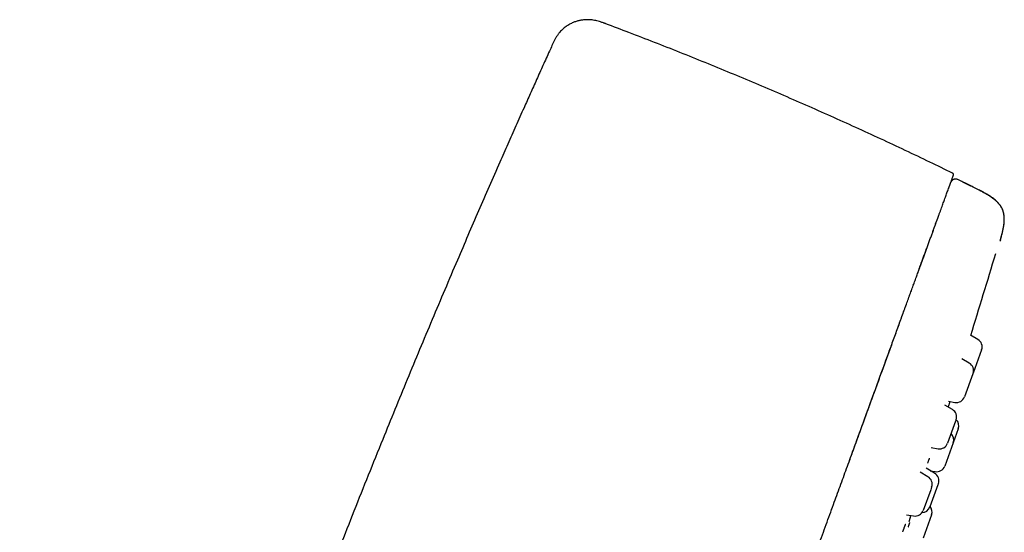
# Model space of a CAD drawing. Header units: millimetres. Extents: x 8 to 562, y 12 to 805.
# Tile 538 of 538: x 500 to 557, y 775 to 805. Entities that reach past the tile are written whole.
import ezdxf

# ---------------------------------------------------------------- set-up
doc = ezdxf.new("R2010")
doc.units = ezdxf.units.MM

msp = doc.modelspace()

# ---------------------------------------------------------------- linework, layer by layer
at = {"color": 7, "linetype": 'Continuous', "lineweight": 30}
for p, q in [((530.942, 803.344), (530.944, 803.349)), ((554.289, 795.336), (554.302, 795.361)), ((555.901, 794.886), (555.902, 794.887)), ((553.296, 792.607), (553.339, 792.724)), ((553.231, 792.429), (553.274, 792.545)), ((557.169, 791.897), (557.175, 791.914)), ((552.095, 789.307), (552.121, 789.377)), ((551.875, 788.701), (551.897, 788.763)), ((551.987, 789.008), (552.011, 789.075)), ((551.635, 788.043), (551.659, 788.107)), ((551.375, 787.328), (551.413, 787.432)), ((551.507, 787.69), (551.537, 787.774)), ((551.069, 786.488), (551.138, 786.678)), ((555.875, 786.134), (555.444, 786.383)), ((556.093, 785.527), (555.595, 784.157)), ((556.095, 785.53), (556.093, 785.527)), ((555.371, 784.75), (554.93, 785.005)), ((555.58, 784.117), (555.091, 782.774)), ((555.591, 784.146), (555.58, 784.117)), ((555.593, 784.152), (555.595, 784.157)), ((554.383, 782.036), (553.935, 782.296)), ((554.153, 782.52), (554.535, 782.452)), ((554.239, 782.455), (554.253, 782.502)), ((554.574, 781.351), (554.104, 780.06)), ((554.603, 781.432), (554.574, 781.351)), ((554.73, 780.903), (554.434, 780.091)), ((554.428, 780.073), (553.935, 778.718)), ((554.434, 780.091), (554.428, 780.073)), ((553.147, 779.809), (553.547, 779.738)), ((552.949, 778.096), (552.496, 778.358)), ((553.343, 778.3), (552.839, 778.591)), ((553.087, 778.448), (553.378, 778.397)), ((553.537, 777.626), (553.063, 776.324)), ((553.563, 777.696), (553.537, 777.626)), ((553.112, 777.336), (552.669, 776.119)), ((553.169, 777.492), (553.112, 777.336)), ((551.695, 775.872), (552.113, 775.798)), ((553.162, 775.863), (552.664, 774.497)), ((553.164, 775.87), (553.162, 775.863)), ((547.111, 775.614), (547.138, 775.687))]:
    msp.add_line(p, q, dxfattribs=at)
for centre, radius, start, end in [((452.585, 587.517), 231.703, 63.51678, 63.84936), ((-208.923, 1022.423), 800, 342.838783, 343.197296), ((555.625, 785.701), 0.5, 340, 60), ((555.121, 784.317), 0.5, 340, 60), ((554.622, 782.945), 0.5, 260, 340), ((554.133, 781.603), 0.5, 340, 60), ((554.26, 781.074), 0.5, 340, 46.42413), ((553.964, 780.262), 0.5, 340, 46.42182), ((553.634, 780.231), 0.5, 260, 340), ((553.465, 778.889), 0.5, 260, 340), ((553.093, 777.867), 0.5, 340, 60), ((552.699, 777.663), 0.5, 340, 60), ((552.2, 776.29), 0.5, 260, 340), ((552.593, 776.495), 0.5, 271.09614, 340), ((552.694, 776.041), 0.5, 340, 40)]:
    msp.add_arc(centre, radius, start, end, dxfattribs=at)
for points, knots in [([(534.088, 804.625), (534.074, 804.631), (534.048, 804.64), (534.016, 804.652), (533.991, 804.662), (533.97, 804.669), (533.929, 804.684), (533.845, 804.714), (533.721, 804.755), (533.575, 804.795), (533.434, 804.826), (533.291, 804.848), (533.151, 804.861), (533.009, 804.865), (532.868, 804.86), (532.745, 804.847), (532.64, 804.831), (532.552, 804.813), (532.457, 804.79), (532.362, 804.762), (532.267, 804.729), (532.173, 804.692), (532.074, 804.647), (531.972, 804.594), (531.868, 804.532), (531.762, 804.461), (531.656, 804.379), (531.551, 804.286), (531.449, 804.183), (531.351, 804.069), (531.258, 803.943), (531.172, 803.808), (531.091, 803.662), (531.016, 803.508), (530.968, 803.403), (530.944, 803.349)], [0, 0, 0, 0, 0.011915, 0.020946, 0.027166, 0.032602, 0.038174, 0.061102, 0.102309, 0.139759, 0.178562, 0.215037, 0.251837, 0.288632, 0.325394, 0.362077, 0.38494, 0.40781, 0.432745, 0.460658, 0.485121, 0.511457, 0.539631, 0.569596, 0.601291, 0.634646, 0.669583, 0.706023, 0.743896, 0.783146, 0.823744, 0.865686, 0.909, 0.953739, 1, 1, 1, 1]), ([(554.391, 795.877), (553.952, 796.091), (553.033, 796.538), (551.629, 797.207), (550.181, 797.885), (548.728, 798.553), (547.27, 799.211), (545.807, 799.859), (544.34, 800.497), (542.869, 801.125), (541.394, 801.743), (539.914, 802.35), (538.43, 802.947), (536.943, 803.534), (535.495, 804.094), (534.542, 804.454), (534.087, 804.625)], [0, 0, 0, 0, 0.0662949, 0.1385999, 0.2109126, 0.2832315, 0.3555548, 0.4278807, 0.5002076, 0.5725336, 0.6448571, 0.7171764, 0.7894897, 0.8617953, 0.9340915, 1, 1, 1, 1]), ([(530.943, 803.349), (530.894, 803.24), (530.718, 802.851), (530.418, 802.186), (530.043, 801.355), (529.673, 800.529), (529.269, 799.625), (528.83, 798.641), (528.359, 797.577), (527.837, 796.395), (527.266, 795.092), (526.645, 793.664), (526.024, 792.228), (525.364, 790.687), (524.665, 789.043), (523.928, 787.297), (523.195, 785.543), (522.467, 783.787), (521.746, 782.032), (520.985, 780.164), (520.186, 778.183), (519.351, 776.088), (518.524, 773.994), (517.705, 771.896), (516.899, 769.807), (516.103, 767.724), (515.318, 765.649), (514.54, 763.569), (513.694, 761.279), (512.781, 758.779), (511.807, 756.069), (510.846, 753.356), (509.899, 750.643), (509.032, 748.123), (508.243, 745.796), (507.528, 743.662), (506.819, 741.522), (506.117, 739.374), (505.487, 737.422), (504.927, 735.668), (504.436, 734.115), (503.948, 732.56), (503.465, 731.005), (502.988, 729.453), (502.516, 727.906), (502.085, 726.476), (501.692, 725.163), (501.336, 723.965), (500.984, 722.77), (500.635, 721.574), (500.288, 720.377), (500.004, 719.39), (499.836, 718.802), (499.782, 718.615)], [0, 0, 0, 0, 0.00398, 0.014152, 0.024236, 0.034243, 0.044185, 0.057126, 0.07, 0.082835, 0.100008, 0.11722, 0.134533, 0.151971, 0.172862, 0.193852, 0.214895, 0.235946, 0.256957, 0.277891, 0.302915, 0.327865, 0.352775, 0.377679, 0.402609, 0.427133, 0.451689, 0.476268, 0.500863, 0.532744, 0.564619, 0.596472, 0.628283, 0.660035, 0.684943, 0.709848, 0.734782, 0.75978, 0.784874, 0.802871, 0.820906, 0.838952, 0.856979, 0.874958, 0.89286, 0.910657, 0.924549, 0.938368, 0.952145, 0.965914, 0.979706, 0.993553, 1, 1, 1, 1]), ([(539.71, 755.278), (539.842, 755.641), (540.098, 756.345), (540.478, 757.389), (540.85, 758.411), (541.221, 759.431), (541.593, 760.451), (541.963, 761.47), (542.345, 762.518), (542.736, 763.594), (543.139, 764.699), (543.54, 765.802), (543.941, 766.903), (544.295, 767.876), (544.603, 768.721), (544.864, 769.439), (545.125, 770.155), (545.385, 770.87), (545.644, 771.581), (545.889, 772.257), (546.122, 772.895), (546.341, 773.498), (546.56, 774.098), (546.777, 774.696), (546.993, 775.29), (547.208, 775.88), (547.416, 776.451), (547.616, 777.001), (547.809, 777.531), (548.001, 778.058), (548.191, 778.58), (548.379, 779.097), (548.562, 779.601), (548.741, 780.092), (548.915, 780.571), (549.088, 781.044), (549.258, 781.511), (549.426, 781.973), (549.592, 782.428), (549.755, 782.877), (549.919, 783.327), (550.082, 783.776), (550.245, 784.224), (550.405, 784.664), (550.562, 785.096), (550.716, 785.518), (550.867, 785.931), (551.013, 786.335), (551.157, 786.728), (551.296, 787.111), (551.432, 787.485), (551.564, 787.848), (551.69, 788.195), (551.811, 788.525), (551.925, 788.84), (552.036, 789.145), (552.144, 789.442), (552.248, 789.726), (552.346, 789.997), (552.441, 790.256), (552.532, 790.507), (552.62, 790.749), (552.705, 790.983), (552.792, 791.221), (552.88, 791.462), (552.968, 791.705), (553.052, 791.937), (553.133, 792.159), (553.211, 792.372), (553.285, 792.576), (553.355, 792.769), (553.422, 792.953), (553.485, 793.126), (553.545, 793.291), (553.605, 793.455), (553.664, 793.618), (553.722, 793.777), (553.777, 793.926), (553.827, 794.065), (553.874, 794.195), (553.923, 794.328), (553.971, 794.461), (554.019, 794.594), (554.065, 794.719), (554.112, 794.849), (554.16, 794.98), (554.207, 795.11), (554.25, 795.228), (554.289, 795.333), (554.323, 795.427), (554.353, 795.509), (554.377, 795.577), (554.397, 795.632), (554.413, 795.676), (554.426, 795.71), (554.434, 795.734), (554.44, 795.749), (554.441, 795.751), (554.441, 795.752)], [0, 0, 0, 0, 0.015436, 0.029916, 0.044398, 0.058881, 0.073365, 0.087849, 0.102332, 0.118097, 0.133862, 0.149627, 0.165391, 0.181155, 0.191477, 0.201799, 0.212121, 0.222445, 0.232768, 0.243089, 0.251936, 0.260781, 0.269625, 0.278472, 0.287321, 0.29617, 0.305019, 0.31313, 0.321239, 0.329348, 0.337456, 0.345566, 0.353677, 0.361419, 0.369162, 0.376905, 0.384646, 0.392387, 0.400126, 0.407866, 0.415608, 0.423719, 0.43183, 0.439942, 0.448054, 0.456166, 0.464279, 0.47239, 0.4805, 0.488607, 0.496714, 0.504821, 0.512928, 0.520573, 0.528219, 0.535866, 0.543513, 0.551162, 0.558521, 0.565881, 0.573241, 0.5806, 0.587958, 0.595315, 0.603984, 0.612651, 0.62132, 0.629989, 0.638836, 0.647683, 0.65653, 0.665377, 0.674222, 0.68307, 0.691918, 0.702242, 0.712567, 0.722891, 0.733212, 0.743531, 0.753852, 0.766016, 0.77818, 0.790344, 0.802508, 0.818308, 0.834112, 0.849915, 0.865715, 0.881513, 0.89731, 0.913108, 0.92759, 0.942071, 0.956554, 0.971036, 0.985519, 1, 1, 1, 1]), ([(554.703, 795.501), (554.685, 795.508), (554.651, 795.522), (554.599, 795.531), (554.552, 795.532), (554.513, 795.526), (554.481, 795.518), (554.456, 795.509), (554.437, 795.5), (554.423, 795.492), (554.413, 795.487), (554.405, 795.481), (554.398, 795.477), (554.388, 795.47), (554.377, 795.461), (554.365, 795.45), (554.353, 795.438), (554.342, 795.425), (554.331, 795.413), (554.322, 795.4), (554.314, 795.387), (554.306, 795.374), (554.302, 795.366), (554.3, 795.362)], [0, 0, 0, 0, 0.059024, 0.113849, 0.162619, 0.204012, 0.237323, 0.264426, 0.286144, 0.302448, 0.313388, 0.322274, 0.331787, 0.342447, 0.368541, 0.402392, 0.451563, 0.512464, 0.58539, 0.670514, 0.767946, 0.877757, 1, 1, 1, 1]), ([(554.44, 795.75), (554.442, 795.755), (554.447, 795.767), (554.451, 795.785), (554.45, 795.805), (554.445, 795.825), (554.436, 795.843), (554.423, 795.858), (554.408, 795.87), (554.397, 795.875), (554.392, 795.878)], [0, 0, 0, 0, 0.117952, 0.239297, 0.36634, 0.498111, 0.630489, 0.758928, 0.881561, 1, 1, 1, 1]), ([(555.914, 794.896), (555.711, 794.997), (555.307, 795.198), (554.903, 795.397), (554.702, 795.496)], [0, 0, 0, 0, 0.503183, 1, 1, 1, 1]), ([(554.162, 794.985), (554.166, 794.995), (554.18, 795.034), (554.196, 795.079), (554.207, 795.109), (554.211, 795.119)], [0, 0, 0, 0, 0.201447, 0.750324, 1, 1, 1, 1]), ([(554.264, 795.266), (554.267, 795.275), (554.275, 795.296), (554.283, 795.318), (554.286, 795.326), (554.288, 795.331)], [0, 0, 0, 0, 0.261064, 0.630403, 1, 1, 1, 1]), ([(557.196, 791.978), (557.204, 792.004), (557.223, 792.066), (557.25, 792.162), (557.277, 792.262), (557.3, 792.355), (557.323, 792.449), (557.344, 792.544), (557.363, 792.639), (557.38, 792.736), (557.395, 792.834), (557.407, 792.932), (557.415, 793.021), (557.419, 793.101), (557.421, 793.182), (557.419, 793.264), (557.414, 793.346), (557.405, 793.417), (557.395, 793.48), (557.384, 793.534), (557.371, 793.584), (557.356, 793.636), (557.336, 793.695), (557.308, 793.764), (557.276, 793.831), (557.239, 793.897), (557.198, 793.961), (557.149, 794.028), (557.097, 794.09), (557.046, 794.147), (556.995, 794.199), (556.937, 794.252), (556.873, 794.308), (556.799, 794.367), (556.722, 794.425), (556.639, 794.483), (556.552, 794.541), (556.455, 794.602), (556.361, 794.657), (556.272, 794.708), (556.191, 794.753), (556.103, 794.8), (556.008, 794.849), (555.941, 794.883), (555.907, 794.9)], [0, 0, 0, 0, 0.02263, 0.053181, 0.081343, 0.107376, 0.131507, 0.160553, 0.187042, 0.211288, 0.241207, 0.267997, 0.292106, 0.313899, 0.333673, 0.358897, 0.381061, 0.400593, 0.41781, 0.43295, 0.446188, 0.459571, 0.477325, 0.497432, 0.520046, 0.538825, 0.559374, 0.581963, 0.606956, 0.625187, 0.644875, 0.666232, 0.68951, 0.715013, 0.743107, 0.769032, 0.797414, 0.828632, 0.86314, 0.886759, 0.912055, 0.939214, 0.968448, 1, 1, 1, 1]), ([(557.202, 791.993), (557.216, 792.043), (557.244, 792.138), (557.281, 792.277), (557.314, 792.406), (557.341, 792.525), (557.364, 792.637), (557.382, 792.742), (557.399, 792.851), (557.412, 792.965), (557.421, 793.082), (557.423, 793.191), (557.42, 793.3), (557.41, 793.408), (557.393, 793.516), (557.367, 793.618), (557.334, 793.716), (557.293, 793.809), (557.246, 793.895), (557.195, 793.975), (557.139, 794.05), (557.076, 794.124), (557.005, 794.197), (556.925, 794.272), (556.835, 794.347), (556.744, 794.417), (556.65, 794.483), (556.556, 794.545), (556.454, 794.61), (556.35, 794.671), (556.245, 794.73), (556.141, 794.787), (556.028, 794.846), (555.95, 794.885), (555.909, 794.906)], [0, 0, 0, 0, 0.042685, 0.0818891, 0.1180411, 0.1515069, 0.1826015, 0.2115982, 0.2387366, 0.2734011, 0.3054309, 0.3352455, 0.3632171, 0.3945773, 0.424324, 0.4529453, 0.4809079, 0.5086672, 0.5366755, 0.561228, 0.5865923, 0.6130736, 0.6409938, 0.6706997, 0.7025721, 0.737038, 0.7656499, 0.7963429, 0.8294079, 0.8651794, 0.8954359, 0.9278197, 0.9625793, 1, 1, 1, 1]), ([(553.389, 792.862), (553.394, 792.875), (553.417, 792.938), (553.455, 793.042), (553.503, 793.175), (553.547, 793.297), (553.574, 793.37), (553.586, 793.404)], [0, 0, 0, 0, 0.063595, 0.305483, 0.547586, 0.789921, 1, 1, 1, 1]), ([(557.202, 791.993), (557.201, 791.991), (557.2, 791.989), (557.195, 791.972), (557.187, 791.947), (557.179, 791.926), (557.176, 791.916)], [0, 0, 0, 0, 0.279984, 0.559991, 0.779988, 1, 1, 1, 1]), ([(557.197, 791.978), (557.198, 791.982), (557.2, 791.989), (557.201, 791.99), (557.201, 791.99)], [0, 0, 0, 0, 0.701814, 1, 1, 1, 1]), ([(552.346, 789.996), (552.379, 790.087), (552.446, 790.271), (552.542, 790.533), (552.634, 790.787), (552.721, 791.027), (552.804, 791.255), (552.858, 791.404), (552.884, 791.475), (552.885, 791.477)], [0, 0, 0, 0, 0.164937, 0.33293, 0.500609, 0.667825, 0.831718, 0.995421, 1, 1, 1, 1]), ([(557.181, 791.932), (557.182, 791.935), (557.189, 791.954), (557.192, 791.965), (557.195, 791.974)], [0, 0, 0, 0, 0.167296, 1, 1, 1, 1]), ([(551.171, 786.767), (551.176, 786.78), (551.212, 786.88), (551.247, 786.977), (551.278, 787.061)], [0, 0, 0, 0, 0.133716, 1, 1, 1, 1]), ([(548.356, 779.034), (548.402, 779.159), (548.51, 779.456), (548.678, 779.919), (548.862, 780.424), (549.044, 780.922), (549.223, 781.415), (549.399, 781.9), (549.574, 782.38), (549.746, 782.853), (549.911, 783.306), (550.069, 783.739), (550.22, 784.154), (550.368, 784.56), (550.513, 784.959), (550.655, 785.349), (550.768, 785.66), (550.832, 785.837), (550.851, 785.89)], [0, 0, 0, 0, 0.049157, 0.117408, 0.185588, 0.253728, 0.321857, 0.390009, 0.458246, 0.526694, 0.595312, 0.658309, 0.721352, 0.784398, 0.847402, 0.910324, 0.973121, 1, 1, 1, 1]), ([(554.149, 782.172), (554.157, 782.197), (554.173, 782.248), (554.193, 782.31), (554.209, 782.363), (554.222, 782.403), (554.232, 782.433), (554.238, 782.451), (554.238, 782.454), (554.239, 782.455)], [0, 0, 0, 0, 0.141847, 0.286107, 0.428267, 0.57099, 0.714749, 0.857697, 1, 1, 1, 1]), ([(552.94, 778.883), (552.948, 778.904), (552.963, 778.948), (552.984, 779.006), (553.002, 779.058), (553.018, 779.1), (553.031, 779.134), (553.04, 779.158), (553.047, 779.173), (553.05, 779.181), (553.051, 779.185), (553.052, 779.186), (553.052, 779.186), (553.052, 779.185)], [0, 0, 0, 0, 0.122419, 0.255201, 0.385175, 0.511763, 0.631174, 0.7382, 0.83288, 0.915297, 0.951942, 0.985564, 1, 1, 1, 1]), ([(547.31, 776.16), (547.318, 776.18), (547.343, 776.249), (547.367, 776.317), (547.385, 776.365)], [0, 0, 0, 0, 0.294744, 1, 1, 1, 1]), ([(551.476, 774.863), (551.483, 774.884), (551.497, 774.922), (551.516, 774.975), (551.534, 775.023), (551.552, 775.07), (551.569, 775.116), (551.586, 775.161), (551.601, 775.201), (551.615, 775.236), (551.626, 775.261), (551.633, 775.28), (551.639, 775.293), (551.644, 775.304), (551.648, 775.311), (551.65, 775.317), (551.649, 775.315), (551.649, 775.315)], [0, 0, 0, 0, 0.0831966, 0.15092, 0.2218453, 0.2973332, 0.3773718, 0.4619464, 0.5501675, 0.6354221, 0.7163487, 0.7679012, 0.8185146, 0.8720293, 0.9288047, 0.9884966, 1, 1, 1, 1]), ([(551.798, 775.142), (551.803, 775.156), (551.815, 775.189), (551.83, 775.232), (551.846, 775.278), (551.861, 775.317), (551.873, 775.35), (551.882, 775.374), (551.889, 775.391), (551.893, 775.402), (551.896, 775.41), (551.896, 775.408), (551.895, 775.408)], [0, 0, 0, 0, 0.092646, 0.217438, 0.335294, 0.472675, 0.598489, 0.712833, 0.815814, 0.907514, 0.989578, 1, 1, 1, 1]), ([(551.857, 775.475), (551.857, 775.475), (551.857, 775.475), (551.858, 775.479), (551.86, 775.488), (551.863, 775.499), (551.867, 775.515), (551.872, 775.536), (551.879, 775.562), (551.888, 775.595), (551.9, 775.636), (551.914, 775.685), (551.93, 775.742), (551.944, 775.79), (551.953, 775.82), (551.955, 775.826)], [0, 0, 0, 0, 0.049006, 0.089276, 0.13905, 0.19682, 0.2635, 0.339157, 0.423724, 0.516998, 0.61897, 0.72964, 0.848837, 0.968103, 1, 1, 1, 1])]:
    msp.add_open_spline(points, degree=3, knots=knots, dxfattribs=at)

doc.saveas('drawing.dxf')
